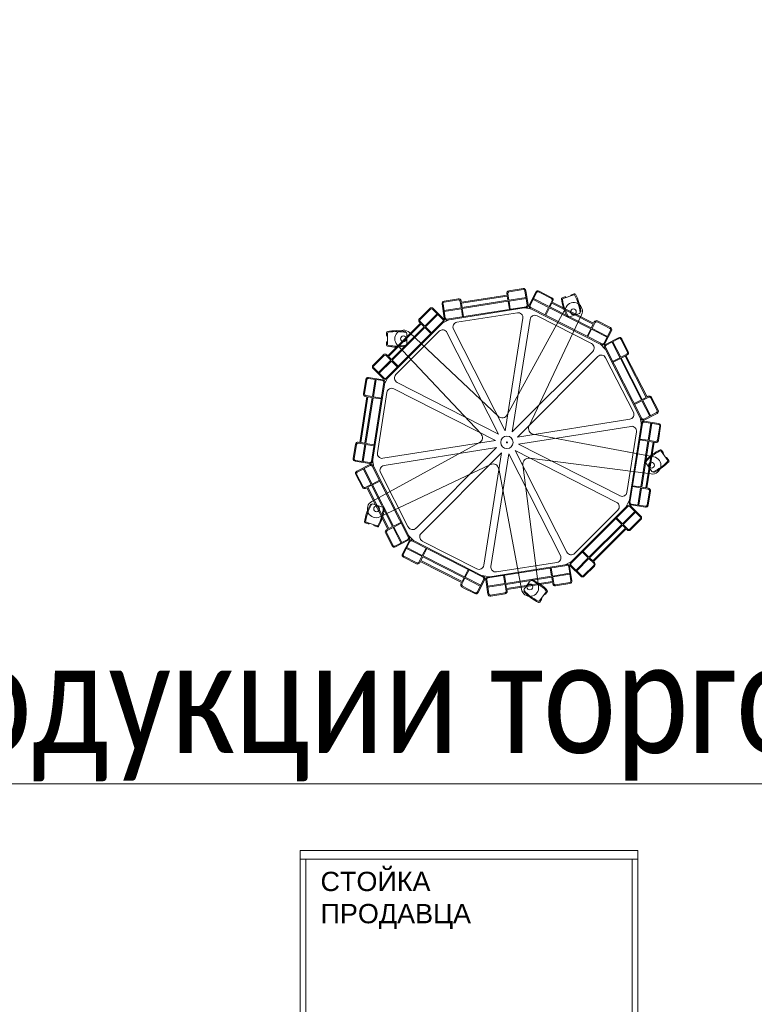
# Model space of a CAD drawing. Header units: millimetres. Extents: x -714384 to 30604203, y -92609 to 65084.
# Tile 613 of 656: x -30820 to -29297, y 25956 to 27996. Entities that reach past the tile are written whole.
import ezdxf
from ezdxf import colors
from ezdxf.entities.mleader import LeaderData, LeaderLine
from ezdxf.math import Vec2, Vec3

# ---------------------------------------------------------------- set-up
doc = ezdxf.new("R2010")
doc.units = ezdxf.units.MM
doc.linetypes.add('ACAD_ISO03W100', pattern=[30, 12, -18])
doc.layers.get('0').update_dxf_attribs({"lineweight": 0})
doc.layers.add('00_АР_Подложка', color=7, linetype='Continuous', lineweight=0, true_color=0x9b9292)
doc.layers.add('06_АР_Мебель', color=4, linetype='Continuous', lineweight=9)
doc.layers.add('17_АР_Текст', color=235, linetype='Continuous', lineweight=0)
doc.styles.add('_ТЕКСТОВЫЙ', font='arial.ttf', dxfattribs={"width": 0.8})
doc.styles.get("Standard").update_dxf_attribs({"font": 'arial.ttf'})

# ---------------------------------------------------------------- blocks, each defined once
blk = doc.blocks.new('_Dot')
at = {"color": 0, "linetype": 'ByBlock', "lineweight": -2}
blk.add_line((-0.5, 0), (-1, 0), dxfattribs=at)
at = {"color": 0, "linetype": 'ByBlock', "const_width": 0.5}
blk.add_lwpolyline([(-0.25, 0, 1), (0.25, 0, 1)], format="xyb", close=True, dxfattribs=at)
blk = doc.blocks.new('Стойка поворотная для ГЖП')
at = {"layer": '06_АР_Мебель', "lineweight": 0}
for p, q in [((-0.2, 308.1), (0.3, 305.1)), ((1.8, 308.4), (4, 294.6)), ((33.6, 318.5), (4, 313.8)), ((33.9, 316.5), (4.3, 311.8)), ((37.3, 314), (42, 284.4)), ((39.3, 314.3), (44, 284.7)), ((59.7, 311.1), (46.1, 284.4)), ((61.5, 310.2), (47.9, 283.5)), ((65.6, 311.5), (92.3, 297.9)), ((66.5, 313.3), (93.2, 299.7)), ((139.5, 307.7), (133.5, 305.7)), ((-134.5, 286.8), (-129.8, 257.2)), ((-132.5, 287.1), (-127.9, 257.5)), ((-130.4, 292.5), (-100.7, 297.2)), ((-130.1, 290.5), (-100.4, 295.2)), ((-97, 292.7), (-94.8, 278.9)), ((-95, 293.1), (-94.5, 290.1)), ((-94.5, 290.1), (0.3, 305.1)), ((-94.2, 288.1), (0.6, 303.1)), ((-94.2, 288.1), (-92.8, 279.2)), ((-92.8, 279.2), (2, 294.3)), ((-92.5, 277.3), (2.3, 292.3)), ((0.6, 303.1), (2, 294.3)), ((2.3, 292.3), (5, 275.5)), ((4, 294.6), (39.5, 300.2)), ((4.3, 292.6), (39.8, 298.2)), ((4.3, 292.6), (6.9, 275.8)), ((54.3, 295.9), (86.3, 279.6)), ((55.2, 297.7), (87.3, 281.4)), ((93.6, 293.8), (87.3, 281.4)), ((93.1, 288.5), (89, 280.5)), ((93.1, 288.5), (178.7, 244.9)), ((95.4, 292.9), (94, 290.3)), ((94, 290.3), (179.6, 246.7)), ((114.1, 299.4), (120.2, 301.4)), ((116.4, 298), (138.6, 305.3)), ((-160, 277.4), (-181.2, 256.2)), ((-158.6, 276), (-179.8, 254.8)), ((-169.9, 240.6), (-144.5, 266.1)), ((-154.4, 276), (-133.2, 254.8)), ((-153, 277.4), (-131.7, 256.2)), ((-130.4, 273.3), (-94.8, 278.9)), ((-130, 271.3), (-94.5, 276.9)), ((-124.4, 255), (39.5, 281)), ((-124.1, 253), (39.8, 279)), ((-103.6, 248.7), (21.7, 268.5)), ((-94.5, 276.9), (-91.8, 260.2)), ((-92.5, 277.3), (-89.9, 260.5)), ((122.6, 280.2), (0.5, 57)), ((36.5, 278.5), (51.3, 276.1)), ((48.3, 277.6), (196.2, 202.3)), ((49.2, 279.4), (197.1, 204.1)), ((86.3, 279.6), (78.6, 264.4)), ((88.1, 278.7), (80.4, 263.5)), ((88.1, 278.7), (173.7, 235.1)), ((89, 280.5), (174.6, 236.9)), ((150.2, 267), (129.4, 260.2)), ((151.5, 269.5), (151.9, 269.6)), ((-250.5, 133.2), (-133.2, 250.5)), ((-249.1, 131.7), (-131.7, 249.1)), ((-247, 179.1), (-179.1, 247)), ((-245.6, 177.7), (-177.7, 245.6)), ((-181.2, 249.1), (-179.1, 247)), ((-179.8, 250.5), (-169.9, 240.6)), ((-177.7, 245.6), (-171.3, 239.2)), ((-168.5, 239.2), (-143.1, 264.7)), ((-134.1, 246.7), (-120.8, 253.5)), ((-3.8, 24), (33.1, 257.1)), ((11, 21.6), (47.9, 254.7)), ((45.8, 33.9), (154.7, 263.9)), ((62.4, 262.1), (175.4, 204.5)), ((126.9, 261.5), (126.5, 261.4)), ((178.7, 244.9), (174.6, 236.9)), ((182.7, 248.4), (176.4, 236)), ((180.9, 249.4), (179.6, 246.7)), ((213.5, 236.1), (186.7, 249.8)), ((214.4, 237.9), (187.7, 251.5)), ((-249.5, 227.8), (-249.5, 221.4)), ((-247.5, 202.8), (-247.5, 226.1)), ((-239.2, 171.3), (-171.3, 239.2)), ((-237.8, 169.9), (-169.9, 237.8)), ((-230, 140.3), (-140.3, 230)), ((-209.5, 227.4), (-209.5, 227.8)), ((-207.5, 225.4), (-207.5, 203.5)), ((-18.1, 54), (-202.2, 227.5)), ((-169.9, 237.8), (-157.9, 225.8)), ((-168.5, 239.2), (-156.5, 227.2)), ((-17.2, 17.2), (-124.3, 227.4)), ((-3.8, 24), (-110.9, 234.3)), ((173.7, 235.1), (165.9, 220)), ((175.4, 234.2), (167.7, 219)), ((175.4, 234.2), (207.5, 217.8)), ((176.4, 236), (208.4, 219.6)), ((214.8, 232.1), (201.2, 205.4)), ((216.6, 231.2), (202.9, 204.5)), ((-249.5, 201.1), (-249.5, 207.4)), ((231.2, 216.6), (204.5, 202.9)), ((232.1, 214.8), (205.4, 201.2)), ((217.8, 207.5), (234.2, 175.4)), ((219.6, 208.4), (236, 176.4)), ((236.1, 213.5), (249.8, 186.7)), ((237.9, 214.4), (251.5, 187.7)), ((-227.6, 202.1), (-54, 18.1)), ((-209.5, 201.5), (-209.5, 201.1)), ((11, 21.6), (177.9, 188.5)), ((193.2, 203.8), (203.8, 193.2)), ((202.3, 196.2), (277.6, 48.3)), ((204.1, 197.1), (279.4, 49.2)), ((-277.4, 160), (-256.2, 181.2)), ((-276, 158.6), (-254.8, 179.8)), ((-266.1, 144.5), (-240.6, 169.9)), ((-264.7, 143.1), (-239.2, 168.5)), ((-250.5, 179.8), (-240.6, 169.9)), ((-249.1, 181.2), (-247, 179.1)), ((-245.6, 177.7), (-239.2, 171.3)), ((-239.2, 168.5), (-227.2, 156.5)), ((-237.8, 169.9), (-225.8, 157.9)), ((21.6, 11), (188.5, 177.9)), ((204.5, 175.4), (262.1, 62.4)), ((234.2, 175.4), (219, 167.7)), ((235.1, 173.7), (220, 165.9)), ((235.1, 173.7), (278.7, 88.1)), ((248.4, 182.7), (236, 176.4)), ((244.9, 178.7), (236.9, 174.6)), ((236.9, 174.6), (280.5, 89)), ((244.9, 178.7), (288.5, 93.1)), ((249.4, 180.9), (246.7, 179.6)), ((246.7, 179.6), (290.3, 94)), ((-277.4, 153), (-256.2, 131.7)), ((-276, 154.4), (-254.8, 133.2)), ((-292.5, 130.4), (-297.2, 100.7)), ((-290.5, 130.1), (-295.2, 100.4)), ((-287.1, 132.5), (-257.5, 127.9)), ((-286.8, 134.5), (-257.2, 129.8)), ((-255, 124.4), (-281, -39.5)), ((-253, 124.1), (-279, -39.8)), ((-273.3, 130.4), (-278.9, 94.8)), ((-271.3, 130), (-276.9, 94.5)), ((-246.7, 134.1), (-253.5, 120.8)), ((-17.2, 17.2), (-227.4, 124.3)), ((-248.7, 103.6), (-268.5, -21.7)), ((-24, 3.8), (-234.3, 110.9)), ((-290.1, 94.5), (-305.1, -0.3)), ((-288.1, 94.2), (-303.1, -0.6)), ((-279.2, 92.8), (-294.3, -2)), ((-293.1, 95), (-290.1, 94.5)), ((-292.7, 97), (-278.9, 94.8)), ((-277.3, 92.5), (-292.3, -2.3)), ((-288.1, 94.2), (-279.2, 92.8)), ((-277.3, 92.5), (-260.5, 89.9)), ((-276.9, 94.5), (-260.2, 91.8)), ((278.7, 88.1), (263.5, 80.4)), ((279.6, 86.3), (264.4, 78.6)), ((279.6, 86.3), (295.9, 54.3)), ((288.5, 93.1), (280.5, 89)), ((293.8, 93.6), (281.4, 87.3)), ((281.4, 87.3), (297.7, 55.2)), ((292.9, 95.4), (290.3, 94)), ((311.5, 65.6), (297.9, 92.3)), ((313.3, 66.5), (299.7, 93.2)), ((310.2, 61.5), (283.5, 47.9)), ((21.6, 11), (254.7, 47.9)), ((278.5, 36.5), (276.1, 51.3)), ((311.1, 59.7), (284.4, 46.1)), ((314, 37.3), (284.4, 42)), ((314.3, 39.3), (284.7, 44)), ((24, -3.8), (257.1, 33.1)), ((248.7, -103.6), (268.5, 21.7)), ((253, -124.1), (279, 39.8)), ((255, -124.4), (281, 39.5)), ((292.6, 4.3), (298.2, 39.8)), ((294.6, 4), (300.2, 39.5)), ((316.5, 33.9), (311.8, 4.3)), ((318.5, 33.6), (313.8, 4)), ((-308.1, 0.2), (-305.1, -0.3)), ((-24, 3.8), (-257.1, -33.1)), ((304.4, -30), (54.4, 17.1)), ((292.3, 2.3), (275.5, 5)), ((292.6, 4.3), (275.8, 6.9)), ((277.3, -92.5), (292.3, 2.3)), ((279.2, -92.8), (294.3, 2)), ((288.1, -94.2), (303.1, 0.6)), ((290.1, -94.5), (305.1, 0.3)), ((303.1, 0.6), (294.3, 2)), ((308.4, 1.8), (294.6, 4)), ((308.1, -0.2), (305.1, 0.3)), ((-318.5, -33.6), (-313.8, -4)), ((-316.5, -33.9), (-311.8, -4.3)), ((-308.4, -1.8), (-294.6, -4)), ((-303.1, -0.6), (-294.3, -2)), ((-294.6, -4), (-300.2, -39.5)), ((-292.6, -4.3), (-298.2, -39.8)), ((-292.6, -4.3), (-275.8, -6.9)), ((-292.3, -2.3), (-275.5, -5)), ((-57, -0.5), (-280, -122.4)), ((-21.6, -11), (-254.7, -47.9)), ((-21.6, -11), (-188.5, -177.9)), ((17.2, -17.2), (227.4, -124.3)), ((17.2, -17.2), (124.3, -227.4)), ((24, -3.8), (234.3, -110.9)), ((242.3, -18.3), (304.4, -30)), ((319.4, -18.6), (333.1, -37.4)), ((320, -16), (323.8, -21.2)), ((-314.3, -39.3), (-284.7, -44)), ((-314, -37.3), (-284.4, -42)), ((-278.5, -36.5), (-276.1, -51.3)), ((-11, -21.6), (-177.9, -188.5)), ((-11, -21.6), (-47.9, -254.7)), ((3.8, -24), (-33.1, -257.1)), ((3.8, -24), (110.9, -234.3)), ((46.4, -33.1), (298.8, -65.5)), ((287.9, -39.9), (287.7, -39.5)), ((335.7, -37.6), (332, -32.5)), ((-311.1, -59.7), (-284.4, -46.1)), ((-310.2, -61.5), (-283.5, -47.9)), ((-297.7, -55.2), (-281.4, -87.3)), ((-295.9, -54.3), (-279.6, -86.3)), ((-279.4, -49.2), (-204.1, -197.1)), ((-277.6, -48.3), (-202.3, -196.2)), ((-263.7, -154.5), (-33.9, -45.8)), ((-17.1, -54.4), (30, -304.4)), ((65.5, -298.8), (33.1, -46.4)), ((300.3, -60.3), (287.5, -42.7)), ((303.1, -60.8), (303.4, -61.1)), ((-313.3, -66.5), (-299.7, -93.2)), ((-311.5, -65.6), (-297.9, -92.3)), ((-279.6, -86.3), (-264.4, -78.6)), ((-278.7, -88.1), (-263.5, -80.4)), ((-262.1, -62.4), (-204.5, -175.4)), ((-293.8, -93.6), (-281.4, -87.3)), ((-292.9, -95.4), (-290.3, -94)), ((-290.3, -94), (-246.7, -179.6)), ((-288.5, -93.1), (-280.5, -89)), ((-288.5, -93.1), (-244.9, -178.7)), ((-280.5, -89), (-236.9, -174.6)), ((-278.7, -88.1), (-235.1, -173.7)), ((276.9, -94.5), (260.2, -91.8)), ((277.3, -92.5), (260.5, -89.9)), ((271.3, -130), (276.9, -94.5)), ((273.3, -130.4), (278.9, -94.8)), ((292.7, -97), (278.9, -94.8)), ((288.1, -94.2), (279.2, -92.8)), ((293.1, -95), (290.1, -94.5)), ((290.5, -130.1), (295.2, -100.4)), ((292.5, -130.4), (297.2, -100.7)), ((246.7, -134.1), (253.5, -120.8)), ((-281, -129), (-281.4, -128.9)), ((-278.4, -127.7), (-257.7, -134.5)), ((-256.4, -137), (-256, -137.1)), ((131.7, -249.1), (249.1, -131.7)), ((133.2, -250.5), (250.5, -133.2)), ((140.3, -230), (230, -140.3)), ((276, -154.4), (254.8, -133.2)), ((277.4, -153), (256.2, -131.7)), ((286.8, -134.5), (257.2, -129.8)), ((287.1, -132.5), (257.5, -127.9)), ((237.8, -169.9), (225.8, -157.9)), ((239.2, -168.5), (227.2, -156.5)), ((239.2, -168.5), (264.7, -143.1)), ((240.6, -169.9), (266.1, -144.5)), ((276, -158.6), (254.8, -179.8)), ((277.4, -160), (256.2, -181.2)), ((-293.7, -166.9), (-287.7, -168.9)), ((-269.3, -172.7), (-291.5, -165.5)), ((-268.3, -175.1), (-274.4, -173.2)), ((-249.4, -180.9), (-246.7, -179.6)), ((-248.4, -182.7), (-236, -176.4)), ((-244.9, -178.7), (-236.9, -174.6)), ((-236, -176.4), (-219.6, -208.4)), ((-235.1, -173.7), (-220, -165.9)), ((-234.2, -175.4), (-219, -167.7)), ((-234.2, -175.4), (-217.8, -207.5)), ((169.9, -237.8), (237.8, -169.9)), ((171.3, -239.2), (239.2, -171.3)), ((177.7, -245.6), (245.6, -177.7)), ((179.1, -247), (247, -179.1)), ((245.6, -177.7), (239.2, -171.3)), ((250.5, -179.8), (240.6, -169.9)), ((249.1, -181.2), (247, -179.1)), ((-237.9, -214.4), (-251.5, -187.7)), ((-236.1, -213.5), (-249.8, -186.7)), ((-232.1, -214.8), (-205.4, -201.2)), ((-231.2, -216.6), (-204.5, -202.9)), ((-203.8, -193.2), (-193.2, -203.8)), ((-196.2, -202.3), (-48.3, -277.6)), ((-216.6, -231.2), (-202.9, -204.5)), ((-214.8, -232.1), (-201.2, -205.4)), ((-208.4, -219.6), (-176.4, -236)), ((-207.5, -217.8), (-175.4, -234.2)), ((-197.1, -204.1), (-49.2, -279.4)), ((-175.4, -204.5), (-62.4, -262.1)), ((-175.4, -234.2), (-167.7, -219)), ((-173.7, -235.1), (-165.9, -220)), ((-214.4, -237.9), (-187.7, -251.5)), ((-213.5, -236.1), (-186.7, -249.8)), ((-182.7, -248.4), (-176.4, -236)), ((-178.7, -244.9), (-174.6, -236.9)), ((-174.6, -236.9), (-89, -280.5)), ((-173.7, -235.1), (-88.1, -278.7)), ((143.1, -264.7), (168.5, -239.2)), ((144.5, -266.1), (169.9, -240.6)), ((168.5, -239.2), (156.5, -227.2)), ((169.9, -237.8), (157.9, -225.8)), ((179.8, -250.5), (169.9, -240.6)), ((177.7, -245.6), (171.3, -239.2)), ((-180.9, -249.4), (-179.6, -246.7)), ((-179.6, -246.7), (-94, -290.3)), ((-178.7, -244.9), (-93.1, -288.5)), ((-88.1, -278.7), (-80.4, -263.5)), ((-86.3, -279.6), (-78.6, -264.4)), ((124.1, -253), (-39.8, -279)), ((124.4, -255), (-39.5, -281)), ((103.6, -248.7), (-21.7, -268.5)), ((92.5, -277.3), (89.9, -260.5)), ((94.5, -276.9), (91.8, -260.2)), ((134.1, -246.7), (120.8, -253.5)), ((132.5, -287.1), (127.9, -257.5)), ((134.5, -286.8), (129.8, -257.2)), ((153, -277.4), (131.7, -256.2)), ((154.4, -276), (133.2, -254.8)), ((158.6, -276), (179.8, -254.8)), ((160, -277.4), (181.2, -256.2)), ((181.2, -249.1), (179.1, -247)), ((-93.6, -293.8), (-87.3, -281.4)), ((-93.1, -288.5), (-89, -280.5)), ((-87.3, -281.4), (-55.2, -297.7)), ((-86.3, -279.6), (-54.3, -295.9)), ((-61.5, -310.2), (-47.9, -283.5)), ((-59.7, -311.1), (-46.1, -284.4)), ((-36.5, -278.5), (-51.3, -276.1)), ((-39.3, -314.3), (-44, -284.7)), ((-37.3, -314), (-42, -284.4)), ((-4.3, -292.6), (-6.9, -275.8)), ((-2.3, -292.3), (-5, -275.5)), ((92.5, -277.3), (-2.3, -292.3)), ((92.8, -279.2), (-2, -294.3)), ((94.2, -288.1), (92.8, -279.2)), ((130, -271.3), (94.5, -276.9)), ((130.4, -273.3), (94.8, -278.9)), ((97, -292.7), (94.8, -278.9)), ((-95.4, -292.9), (-94, -290.3)), ((-66.5, -313.3), (-93.2, -299.7)), ((-65.6, -311.5), (-92.3, -297.9)), ((-4.3, -292.6), (-39.8, -298.2)), ((-4, -294.6), (-39.5, -300.2)), ((-1.8, -308.4), (-4, -294.6)), ((-0.6, -303.1), (-2, -294.3)), ((94.2, -288.1), (-0.6, -303.1)), ((94.5, -290.1), (-0.3, -305.1)), ((0.2, -308.1), (-0.3, -305.1)), ((35.4, -304.3), (48.2, -286.6)), ((51.1, -286.1), (51.3, -285.8)), ((95, -293.1), (94.5, -290.1)), ((130.1, -290.5), (100.4, -295.2)), ((130.4, -292.5), (100.7, -297.2)), ((-33.9, -316.5), (-4.3, -311.8)), ((-33.6, -318.5), (-4, -313.8)), ((35.8, -307.1), (35.6, -307.4)), ((81, -309.5), (67.3, -328.4)), ((68, -330.9), (71.7, -325.8)), ((83.7, -309.3), (79.9, -314.5))]:
    blk.add_line(p, q, dxfattribs=at)
for centre, radius in [((137.7, 270.3), 6), ((-214.5, 214.4), 6), ((0, 0), 12.8), ((0, 0), 12.8), ((0, 0), 1), ((299.6, -47.4), 6), ((-270.2, -137.7), 6), ((47.5, -299.6), 6)]:
    blk.add_circle(centre, radius, dxfattribs=at)
for centre, radius, start, end in [((4.7, 308.9), 5, 99, 189), ((4.7, 308.9), 3, 99, 189), ((34.4, 313.6), 5, 9, 99), ((34.4, 313.6), 3, 9, 99), ((64.2, 308.8), 5, 63, 153), ((64.2, 308.8), 3, 63, 153), ((140.2, 305.8), 2, 28.4757, 108), ((53.1, 258.6), 101, 7.5243, 28.4757), ((-129.6, 287.6), 5, 99, 189), ((-129.6, 287.6), 3, 99, 189), ((-100, 292.3), 5, 9, 99), ((-100, 292.3), 3, 9, 99), ((90.9, 295.2), 3, 333, 63), ((90.9, 295.2), 5, 333, 63), ((114.8, 297.5), 2, 108, 187.5243), ((212.9, 310.5), 101, 187.5243, 208.4757), ((117, 296.1), 2, 108, 188.5058), ((212.9, 310.5), 99, 188.5058, 209.8989), ((120.8, 299.5), 2, 18, 108), ((138.4, 271.6), 18, 334.6681, 151.3319), ((134.1, 303.8), 2, 108, 198), ((139.2, 303.4), 2, 27.4942, 108), ((53.1, 258.6), 99, 6.1011, 27.4942), ((-156.5, 273.9), 5, 45, 135), ((-156.5, 273.9), 3, 45, 135), ((23.2, 258.6), 10, 351, 99), ((39.1, 283.9), 3, 279, 9), ((39.1, 283.9), 5, 279, 9), ((50.6, 282.1), 5, 153, 243), ((50.6, 282.1), 3, 153, 243), ((149.6, 268.9), 2, 288, 6.1011), ((151.3, 271.5), 2, 288, 7.5243), ((-177.7, 252.7), 5, 135, 225), ((-177.7, 252.7), 3, 135, 225), ((-135.3, 252.7), 3, 315, 45), ((-135.3, 252.7), 5, 315, 45), ((-124.9, 258), 5, 189, 279), ((-124.9, 258), 3, 189, 279), ((-102, 238.8), 10, 99, 207), ((57.8, 253.2), 10, 63, 171), ((125.9, 263.3), 2, 208.4757, 288), ((128.8, 262.1), 2, 209.8989, 288), ((185.4, 247.1), 5, 63, 153), ((185.4, 247.1), 3, 63, 153), ((-247.5, 227.8), 2, 100.4757, 180), ((-229.5, 130.4), 101, 79.5243, 100.4757), ((-245.5, 226.1), 2, 99.4942, 180), ((-229.5, 130.4), 99, 78.1011, 99.4942), ((-214.5, 214.4), 18, 46.6883, 223.3319), ((-211.5, 227.8), 2, 360, 79.5243), ((-209.5, 225.4), 2, 360, 78.1011), ((-133.2, 222.9), 10, 27, 135), ((212.1, 233.5), 3, 333, 63), ((212.1, 233.5), 5, 333, 63), ((-247.5, 221.4), 2, 180, 270), ((-247.5, 207.4), 2, 90, 180), ((170.8, 195.6), 10, 315, 63), ((198.5, 206.7), 5, 243, 333), ((198.5, 206.7), 3, 243, 333), ((233.5, 212.1), 5, 27, 117), ((233.5, 212.1), 3, 27, 117), ((-247.5, 201.1), 2, 180, 259.5243), ((-229.5, 298.4), 101, 259.5243, 280.4757), ((-245.5, 202.8), 2, 180, 260.5058), ((-229.5, 298.4), 99, 260.5058, 281.8989), ((-211.5, 201.1), 2, 280.4757, 360), ((-209.5, 203.5), 2, 281.8989, 360), ((206.7, 198.5), 5, 117, 207), ((206.7, 198.5), 3, 117, 207), ((247.1, 185.4), 3, 297, 27), ((247.1, 185.4), 5, 297, 27), ((-252.7, 177.7), 5, 45, 135), ((-252.7, 177.7), 3, 45, 135), ((195.6, 170.8), 10, 27, 135), ((-273.9, 156.5), 5, 135, 225), ((-273.9, 156.5), 3, 135, 225), ((-287.6, 129.6), 5, 81, 171), ((-287.6, 129.6), 3, 81, 171), ((-258, 124.9), 3, 351, 81), ((-258, 124.9), 5, 351, 81), ((-252.7, 135.3), 5, 225, 315), ((-252.7, 135.3), 3, 225, 315), ((-222.9, 133.2), 10, 135, 243), ((-238.8, 102), 10, 63, 171), ((-292.3, 100), 5, 171, 261), ((-292.3, 100), 3, 171, 261), ((295.2, 90.9), 5, 27, 117), ((295.2, 90.9), 3, 27, 117), ((253.2, 57.8), 10, 279, 27), ((308.8, 64.2), 3, 297, 27), ((308.8, 64.2), 5, 297, 27), ((-9.9, 62.7), 11.9, 226.6681, 331.3319), ((282.1, 50.6), 5, 207, 297), ((283.9, 39.1), 5, 81, 171), ((282.1, 50.6), 3, 207, 297), ((283.9, 39.1), 3, 81, 171), ((56.6, 28.8), 11.9, 154.6681, 259.3319), ((258.6, 23.2), 10, 351, 99), ((313.6, 34.4), 3, 351, 81), ((313.6, 34.4), 5, 351, 81), ((-308.9, -4.7), 5, 81, 171), ((-62.7, 9.9), 11.9, 298.6499, 43.3319), ((308.9, 4.7), 5, 261, 351), ((308.9, 4.7), 3, 261, 351), ((-308.9, -4.7), 3, 81, 171), ((361.1, -106.5), 99, 116.5058, 137.8989), ((361.1, -106.5), 101, 115.5243, 136.4757), ((317.8, -19.7), 2, 36, 116.5058), ((318.4, -17.2), 2, 36, 115.5243), ((-313.6, -34.4), 5, 171, 261), ((-313.6, -34.4), 3, 171, 261), ((-283.9, -39.1), 5, 261, 351), ((-283.9, -39.1), 3, 261, 351), ((-258.6, -23.2), 10, 171, 279), ((44.9, -44.9), 11.9, 82.6681, 187.3319), ((289.1, -41.5), 2, 137.8989, 216), ((289.3, -38.4), 2, 136.4757, 216), ((301.1, -47.7), 18, 262.6681, 79.3319), ((262.3, 29.4), 99, 294.1011, 315.4942), ((262.3, 29.4), 101, 295.5243, 316.4757), ((322.2, -22.3), 2, 306, 36), ((330.4, -33.7), 2, 36, 126), ((331.5, -38.6), 2, 315.4942, 36), ((334.1, -38.8), 2, 316.4757, 36), ((-308.8, -64.2), 5, 117, 207), ((-282.1, -50.6), 5, 27, 117), ((-282.1, -50.6), 3, 27, 117), ((-253.2, -57.8), 10, 99, 207), ((-28.8, -56.6), 11.9, 10.6681, 115.3101), ((301.9, -59.2), 2, 216, 294.1011), ((305, -60), 2, 216, 295.5243), ((-308.8, -64.2), 3, 117, 207), ((-295.2, -90.9), 5, 207, 297), ((-295.2, -90.9), 3, 207, 297), ((292.3, -100), 3, 351, 81), ((292.3, -100), 5, 351, 81), ((238.8, -102), 10, 243, 351), ((-195, -178), 101, 151.5243, 172.4757), ((-195, -178), 99, 150.1011, 171.4942), ((-271.4, -138.2), 18, 118.6499, 295.3101), ((-282, -130.8), 2, 72, 151.5243), ((-279.1, -129.6), 2, 72, 150.1011), ((-354.7, -126), 99, 332.5058, 353.8989), ((-354.7, -126), 101, 331.5243, 352.4757), ((-258.3, -136.4), 2, 353.8989, 72), ((-256.6, -139), 2, 352.4757, 72), ((222.9, -133.2), 10, 315, 63), ((252.7, -135.3), 5, 45, 135), ((252.7, -135.3), 3, 45, 135), ((258, -124.9), 5, 171, 261), ((258, -124.9), 3, 171, 261), ((287.6, -129.6), 5, 261, 351), ((287.6, -129.6), 3, 261, 351), ((273.9, -156.5), 3, 315, 45), ((273.9, -156.5), 5, 315, 45), ((-293.1, -165), 2, 172.4757, 252), ((-290.9, -163.6), 2, 171.4942, 252), ((-287.1, -167), 2, 252, 342), ((-273.8, -171.3), 2, 162, 252), ((-268.7, -170.8), 2, 252, 332.5058), ((-267.7, -173.2), 2, 252, 331.5243), ((-247.1, -185.4), 5, 117, 207), ((-247.1, -185.4), 3, 117, 207), ((-195.6, -170.8), 10, 207, 315), ((252.7, -177.7), 5, 225, 315), ((252.7, -177.7), 3, 225, 315), ((-206.7, -198.5), 3, 297, 27), ((-206.7, -198.5), 5, 297, 27), ((-198.5, -206.7), 5, 63, 153), ((-198.5, -206.7), 3, 63, 153), ((-170.8, -195.6), 10, 135, 243), ((-233.5, -212.1), 5, 207, 297), ((-233.5, -212.1), 3, 207, 297), ((-212.1, -233.5), 5, 153, 243), ((-212.1, -233.5), 3, 153, 243), ((102, -238.8), 10, 279, 27), ((133.2, -222.9), 10, 207, 315), ((-185.4, -247.1), 5, 243, 333), ((-185.4, -247.1), 3, 243, 333), ((-57.8, -253.2), 10, 243, 351), ((-23.2, -258.6), 10, 171, 279), ((124.9, -258), 5, 9, 99), ((124.9, -258), 3, 9, 99), ((135.3, -252.7), 5, 135, 225), ((135.3, -252.7), 3, 135, 225), ((177.7, -252.7), 3, 315, 45), ((177.7, -252.7), 5, 315, 45), ((-50.6, -282.1), 3, 333, 63), ((-50.6, -282.1), 5, 333, 63), ((-39.1, -283.9), 5, 99, 189), ((-39.1, -283.9), 3, 99, 189), ((52.9, -287), 2, 64.4757, 144), ((10.3, -376.3), 101, 43.5243, 64.4757), ((156.5, -273.9), 5, 225, 315), ((156.5, -273.9), 3, 225, 315), ((-90.9, -295.2), 5, 153, 243), ((-90.9, -295.2), 3, 153, 243), ((47.7, -301.1), 18, 190.6681, 7.3319), ((37, -305.5), 2, 144, 222.1011), ((49.9, -287.8), 2, 65.8989, 144), ((10.3, -376.3), 99, 44.5058, 65.8989), ((100, -292.3), 5, 189, 279), ((100, -292.3), 3, 189, 279), ((129.6, -287.6), 3, 279, 9), ((129.6, -287.6), 5, 279, 9), ((-64.2, -308.8), 5, 243, 333), ((-64.2, -308.8), 3, 243, 333), ((-34.4, -313.6), 5, 189, 279), ((-34.4, -313.6), 3, 189, 279), ((-4.7, -308.9), 3, 279, 9), ((-4.7, -308.9), 5, 279, 9), ((37.2, -308.6), 2, 144, 223.5243), ((109, -240.4), 99, 222.1011, 243.4942), ((109, -240.4), 101, 223.5243, 244.4757), ((70.1, -324.6), 2, 324, 54), ((78.3, -313.3), 2, 234, 324), ((79.4, -308.3), 2, 324, 44.5058), ((82, -308.2), 2, 324, 43.5243), ((65.7, -327.2), 2, 243.4942, 324), ((66.3, -329.8), 2, 244.4757, 324)]:
    blk.add_arc(centre, radius, start, end, dxfattribs=at)
blk.add_point((0, 0), dxfattribs=at)
at = {"flags": 1}
for tag, p in [('КОД_ОБОРУДОВАНИЯ', (213.3, 358.4)), ('ДОП_ИНФОРМАЦИЯ', (213.3, 306.2)), ('ДОГОВОР', (300, 250))]:
    blk.add_attdef(tag, p, '', height=25, dxfattribs=at)
blk = doc.blocks.new('Стойка продавца')
at = {"layer": '00_АР_Подложка'}
for p, q in [((0, -500), (0, 0)), ((0, 0), (700, 0)), ((700, 0), (700, -500)), ((700, -500), (0, -500)), ((662, -1160), (662, -500)), ((680, -1160), (680, -500)), ((680, -1160), (662, -1160))]:
    blk.add_line(p, q, dxfattribs=at)
at = {"layer": '00_АР_Подложка', "linetype": 'ACAD_ISO03W100'}
blk.add_arc((680.4, -499.8), 660.4, 180.0153, 268.4006, dxfattribs=at)
at = {"layer": '06_АР_Мебель'}
for p, q in [((0, -500), (0, 0)), ((0, 0), (700, 0)), ((700, 0), (700, -500)), ((0, -18), (700, -18)), ((12, -500), (12, -18)), ((688, -500), (688, -18)), ((700, -500), (0, -500)), ((662, -1160), (662, -500)), ((680, -1160), (680, -500)), ((680, -1160), (662, -1160))]:
    blk.add_line(p, q, dxfattribs=at)
at = {"layer": '06_АР_Мебель', "linetype": 'ACAD_ISO03W100'}
blk.add_arc((680.4, -499.8), 660.4, 180.0153, 268.4006, dxfattribs=at)
at = {"flags": 1}
for tag, p in [('КОД_ОБОРУДОВАНИЯ', (7.7, 111.4)), ('ДОП_ИНФОРМАЦИЯ', (7.7, 59.2)), ('ДОГОВОР', (12.8, 9.2))]:
    blk.add_attdef(tag, p, '', height=25, dxfattribs=at)
at = {"layer": '06_АР_Мебель', "insert": (42.1, -44.2), "char_height": 40, "attachment_point": 1}
blk.add_mtext_dynamic_manual_height_columns('{\\C7;СТОЙКА ПРОДАВЦА}', width=500, gutter_width=12.5, heights=[0], dxfattribs=at)

msp = doc.modelspace()

# ---------------------------------------------------------------- block references
at = {"lineweight": 0}
msp.add_blockref('Стойка поворотная для ГЖП', (-29809.7, 27120), dxfattribs=at)
msp.add_blockref('Стойка продавца', (-30238.2, 26274.6))

# ---------------------------------------------------------------- leaders
at = {"layer": '17_АР_Текст', "lineweight": 18}
ml = msp.add_multileader_mtext('Standard', dxfattribs=at)
ml.set_content('Клиентский зал {\\L0,0}', color=256, style='_ТЕКСТОВЫЙ')
ml.set_leader_properties(lineweight=0)
ml.set_arrow_properties(name='DOT')
ml.build(insert=Vec2(0, 0))
ml.multileader.update_dxf_attribs({"text_left_attachment_type": 6, "text_right_attachment_type": 6, "dogleg_length": 0.36, "arrow_head_size": 50, "scale": 100})
ctx = ml.context
ctx.base_point, ctx.scale, ctx.char_height, ctx.arrow_head_size, ctx.landing_gap_size, ctx.plane_origin = Vec3(-37947.6, 48659.5), 100, 250, 50, 100, Vec3(-30901.1, 52193.2)
ctx.left_attachment, ctx.right_attachment, ctx.attachment_type = 6, 6, 2
notes = []
notes.append((ctx, [(0, (0, 0, 0), (0, 0), (1, 0), 1, [])]))
ctx.mtext.insert, ctx.mtext.width, ctx.mtext.defined_height, ctx.mtext.flow_direction = Vec3(-37847.6, 48959.5), 2751.828, 815.5, 5
at = {"layer": '17_АР_Текст', "color": 1, "lineweight": 18}
ml = msp.add_multileader_mtext('Standard', dxfattribs=at)
ml.set_content('{\\C1;Карманы для бланков только в СОПС}', color=1, style='_ТЕКСТОВЫЙ')
ml.set_leader_properties(lineweight=0)
ml.set_arrow_properties(name='DOT')
ml.build(insert=Vec2(0, 0))
ml.multileader.update_dxf_attribs({"text_left_attachment_type": 6, "text_right_attachment_type": 6, "dogleg_length": 0.36, "arrow_head_size": 50, "scale": 100})
ctx = ml.context
ctx.base_point, ctx.scale, ctx.char_height, ctx.arrow_head_size, ctx.landing_gap_size, ctx.plane_origin = Vec3(-29314.5, 48068.2), 100, 100, 50, 100, Vec3(-25566.9, 52909.1)
ctx.left_attachment, ctx.right_attachment, ctx.text_align_type, ctx.attachment_type = 6, 6, 1, 2
notes.append((ctx, [(0, (0, 0, 0), (0, 0), (1, 0), 1, [])]))
ctx.mtext.insert, ctx.mtext.width, ctx.mtext.defined_height, ctx.mtext.alignment, ctx.mtext.flow_direction = Vec3(-27210.6, 48368.2), 4035.238, 815.5, 2, 5
ml = msp.add_multileader_mtext('Standard', dxfattribs=at)
ml.set_content('{\\fCalibri|b0|i0|c204|p34;\\H0.91667x;\\LКарманы для бланков\\l - СОПС, крепятся на стол МГН и стол для ЦСУ (1400 мм.);\\P\\LИнформ. Стенд А4 на 8 карманов\\l - ГОПС/СОПС, крепится по старым правилам, при отсутствии возможности крепления особенно в СОПСах (отсутствие свободного места на стене или нехватка стены по длине - размещается папка с информацией на столе МГН или столе для ЦСУ).\\P\\LРекламно_информационный стенд\\l - ГОПС/СОПС размещается в клиентском зале, также возможно размещение в тамбуре при условии хорошей освещенности и при условии открывания двери стенд будет виден более чем на 50%. Также стенд должен находиться в прямой видимости для клиентов и ничем не загораживаться.}', color=1, style='_ТЕКСТОВЫЙ')
ml.set_leader_properties(lineweight=0)
ml.set_arrow_properties(name='DOT')
ml.build(insert=Vec2(0, 0))
ml.multileader.update_dxf_attribs({"text_left_attachment_type": 6, "text_right_attachment_type": 6, "dogleg_length": 0.36, "arrow_head_size": 50, "scale": 100})
ctx = ml.context
ctx.base_point, ctx.scale, ctx.char_height, ctx.arrow_head_size, ctx.landing_gap_size, ctx.plane_origin = Vec3(-27020.9, 45459.4), 100, 100, 50, 100, Vec3(-22944.2, 54969.1)
ctx.left_attachment, ctx.right_attachment, ctx.text_align_type, ctx.attachment_type = 6, 6, 1, 2
notes.append((ctx, [(0, (0, 0, 0), (0, 0), (1, 0), 1, [])]))
ctx.mtext.insert, ctx.mtext.width, ctx.mtext.defined_height, ctx.mtext.alignment, ctx.mtext.flow_direction = Vec3(-24919.4, 45773.6), 2892.94, 2008.7, 2, 5
at = {"layer": '17_АР_Текст', "lineweight": 18}
ml = msp.add_multileader_mtext('Standard', dxfattribs=at)
ml.set_content('{\\C1;Корзина для распродаж - от 15 стеллажей}', color=256, style='_ТЕКСТОВЫЙ')
ml.set_leader_properties(lineweight=0)
ml.set_arrow_properties(name='DOT')
ml.build(insert=Vec2(0, 0))
ml.multileader.update_dxf_attribs({"text_left_attachment_type": 6, "text_right_attachment_type": 6, "dogleg_length": 0.36, "arrow_head_size": 50, "scale": 100})
ctx = ml.context
ctx.base_point, ctx.scale, ctx.char_height, ctx.arrow_head_size, ctx.landing_gap_size, ctx.plane_origin = Vec3(-31698.3, 39803.8), 100, 200, 50, 100, Vec3(-26184.1, 43906.1)
ctx.left_attachment, ctx.right_attachment, ctx.attachment_type = 6, 6, 2
notes.append((ctx, [(0, (0, 0, 0), (0, 0), (1, 0), 1, [])]))
ctx.mtext.insert, ctx.mtext.width, ctx.mtext.defined_height, ctx.mtext.flow_direction = Vec3(-31598.3, 40043.8), 2592.649, 880.8, 5
ml = msp.add_multileader_mtext('Standard', dxfattribs=at)
ml.set_content('{\\C1;Хранение:\\P1 стеллаж / шкаф = до 5 торговых стеллажей\\P3 стеллаж / шкаф = 6-9 торговых стеллажей\\P4 стеллаж / шкаф = 10 и более торговых стеллажей}', color=256, style='_ТЕКСТОВЫЙ')
ml.set_leader_properties(lineweight=0)
ml.set_arrow_properties(name='DOT')
ml.build(insert=Vec2(0, 0))
ml.multileader.update_dxf_attribs({"text_left_attachment_type": 6, "text_right_attachment_type": 6, "dogleg_length": 0.36, "arrow_head_size": 50, "scale": 100})
ctx = ml.context
ctx.base_point, ctx.scale, ctx.char_height, ctx.arrow_head_size, ctx.landing_gap_size, ctx.plane_origin = Vec3(-37158.5, 36381.3), 100, 170, 50, 100, Vec3(-71808.1, 38274.2)
ctx.left_attachment, ctx.right_attachment, ctx.attachment_type = 6, 6, 2
notes.append((ctx, [(0, (0, 0, 0), (0, 0), (1, 0), 1, [])]))
ctx.mtext.insert, ctx.mtext.width, ctx.mtext.defined_height, ctx.mtext.flow_direction = Vec3(-37058.5, 36636.8), 5942.674, 960.1, 5
ml = msp.add_multileader_mtext('Standard', dxfattribs=at)
ml.set_content('{\\C1;Корзина для распродаж - от 15 стеллажей}', color=256, style='_ТЕКСТОВЫЙ')
ml.set_leader_properties(lineweight=0)
ml.set_arrow_properties(name='DOT')
ml.build(insert=Vec2(0, 0))
ml.multileader.update_dxf_attribs({"text_left_attachment_type": 6, "text_right_attachment_type": 6, "dogleg_length": 0.36, "arrow_head_size": 50, "scale": 100})
ctx = ml.context
ctx.base_point, ctx.scale, ctx.char_height, ctx.arrow_head_size, ctx.landing_gap_size, ctx.plane_origin = Vec3(-31943.8, 31074), 100, 200, 50, 100, Vec3(-26429.5, 35176.3)
ctx.left_attachment, ctx.right_attachment, ctx.attachment_type = 6, 6, 2
notes.append((ctx, [(0, (0, 0, 0), (0, 0), (1, 0), 1, [])]))
ctx.mtext.insert, ctx.mtext.width, ctx.mtext.defined_height, ctx.mtext.flow_direction = Vec3(-31843.8, 31314), 2592.649, 880.8, 5
ml = msp.add_multileader_mtext('Standard', dxfattribs=at)
ml.set_content('{\\C1;Хранение:\\P1 стеллаж / шкаф = до 5 торговых стеллажей\\P3 стеллаж / шкаф = 6-9 торговых стеллажей\\P4 стеллаж / шкаф = 10 и более торговых стеллажей}', color=256, style='_ТЕКСТОВЫЙ')
ml.set_leader_properties(lineweight=0)
ml.set_arrow_properties(name='DOT')
ml.build(insert=Vec2(0, 0))
ml.multileader.update_dxf_attribs({"text_left_attachment_type": 6, "text_right_attachment_type": 6, "dogleg_length": 0.36, "arrow_head_size": 50, "scale": 100})
ctx = ml.context
ctx.base_point, ctx.scale, ctx.char_height, ctx.arrow_head_size, ctx.landing_gap_size, ctx.plane_origin = Vec3(-37403.9, 27651.5), 100, 170, 50, 100, Vec3(-72053.5, 29544.4)
ctx.left_attachment, ctx.right_attachment, ctx.attachment_type = 6, 6, 2
notes.append((ctx, [(0, (0, 0, 0), (0, 0), (1, 0), 1, [])]))
ctx.mtext.insert, ctx.mtext.width, ctx.mtext.defined_height, ctx.mtext.flow_direction = Vec3(-37303.9, 27907), 5942.674, 960.1, 5
ml = msp.add_multileader_mtext('Standard', dxfattribs=at)
ml.set_content('{\\C1;Существующие стеллажи МАГНИТ}', color=256, style='_ТЕКСТОВЫЙ')
ml.set_leader_properties(lineweight=0)
ml.set_arrow_properties(name='DOT')
ml.build(insert=Vec2(0, 0))
ml.multileader.update_dxf_attribs({"text_left_attachment_type": 6, "text_right_attachment_type": 6, "dogleg_length": 0.36, "arrow_head_size": 50, "scale": 100})
ctx = ml.context
ctx.base_point, ctx.scale, ctx.char_height, ctx.arrow_head_size, ctx.landing_gap_size, ctx.plane_origin = Vec3(-41726.4, 27217.8), 100, 200, 50, 100, Vec3(-34899.4, 31320.1)
ctx.left_attachment, ctx.right_attachment, ctx.attachment_type = 6, 6, 2
notes.append((ctx, [(0, (0, 0, 0), (0, 0), (1, 0), 1, [])]))
ctx.mtext.insert, ctx.mtext.width, ctx.mtext.defined_height, ctx.mtext.flow_direction = Vec3(-41626.4, 27457.8), 2261.441, 348.9, 5
ml = msp.add_multileader_mtext('Standard', dxfattribs=at)
ml.set_content('Стеллаж/и / Шкаф/ы для {\\fCalibri|b0|i0|c204|p34;\\H0.91667x;хранения продукции торговли}', color=256, style='_ТЕКСТОВЫЙ')
ml.set_leader_properties(lineweight=0)
ml.set_arrow_properties(name='DOT')
ml.build(insert=Vec2(0, 0))
ml.multileader.update_dxf_attribs({"text_left_attachment_type": 6, "text_right_attachment_type": 6, "dogleg_length": 0.36, "arrow_head_size": 50, "scale": 100})
ctx = ml.context
ctx.base_point, ctx.scale, ctx.char_height, ctx.arrow_head_size, ctx.landing_gap_size, ctx.plane_origin = Vec3(-35851.6, 26412.4), 100, 250, 50, 100, Vec3(-31681, 32998.7)
ctx.left_attachment, ctx.right_attachment, ctx.attachment_type = 6, 6, 2
notes.append((ctx, [(1, (1, 1, 0), (-35887.6, 26412.4), (1, 0), 36, [(0, [(-36948.9, 26412.4)], 0, [])])]))
ctx.mtext.insert, ctx.mtext.width, ctx.mtext.defined_height, ctx.mtext.flow_direction = Vec3(-35751.6, 26726.6), 4089.552, 815.5, 5
ml = msp.add_multileader_mtext('Standard', dxfattribs=at)
ml.set_content('Существующий торговый стеллаж h2250 (МАГНИТ)', color=256, style='_ТЕКСТОВЫЙ')
ml.set_leader_properties(lineweight=0)
ml.set_arrow_properties(name='DOT')
ml.build(insert=Vec2(0, 0))
ml.multileader.update_dxf_attribs({"text_left_attachment_type": 6, "text_right_attachment_type": 6, "dogleg_length": 0.36, "arrow_head_size": 50, "scale": 100})
ctx = ml.context
ctx.base_point, ctx.scale, ctx.char_height, ctx.arrow_head_size, ctx.landing_gap_size, ctx.plane_origin = Vec3(-40460.6, 26060.8), 100, 250, 50, 100, Vec3(-34667.5, 30424.3)
ctx.left_attachment, ctx.right_attachment, ctx.attachment_type = 6, 6, 2
notes.append((ctx, [(1, (1, 1, 0), (-40496.6, 26060.8), (1, 0), 36, [(0, [(-40925.9, 26060.8)], 0, [])])]))
ctx.mtext.insert, ctx.mtext.width, ctx.mtext.defined_height, ctx.mtext.flow_direction = Vec3(-40360.6, 26384.3), 2391.324, 815.5, 5
for ctx, leaders in notes:
    for number, flags, end, landing, length, lines in leaders:
        leader = LeaderData()
        leader.index, (leader.has_last_leader_line, leader.has_dogleg_vector, leader.attachment_direction) = number, flags
        leader.last_leader_point, leader.dogleg_vector, leader.dogleg_length = Vec3(end), Vec3(landing), length
        for number, points, colour, breaks in lines:
            line = LeaderLine()
            line.index, line.vertices, line.color, line.breaks = number, Vec3.list(points), colors.encode_raw_color(colour), breaks
            leader.lines.append(line)
        ctx.leaders.append(leader)

doc.saveas('drawing.dxf')
